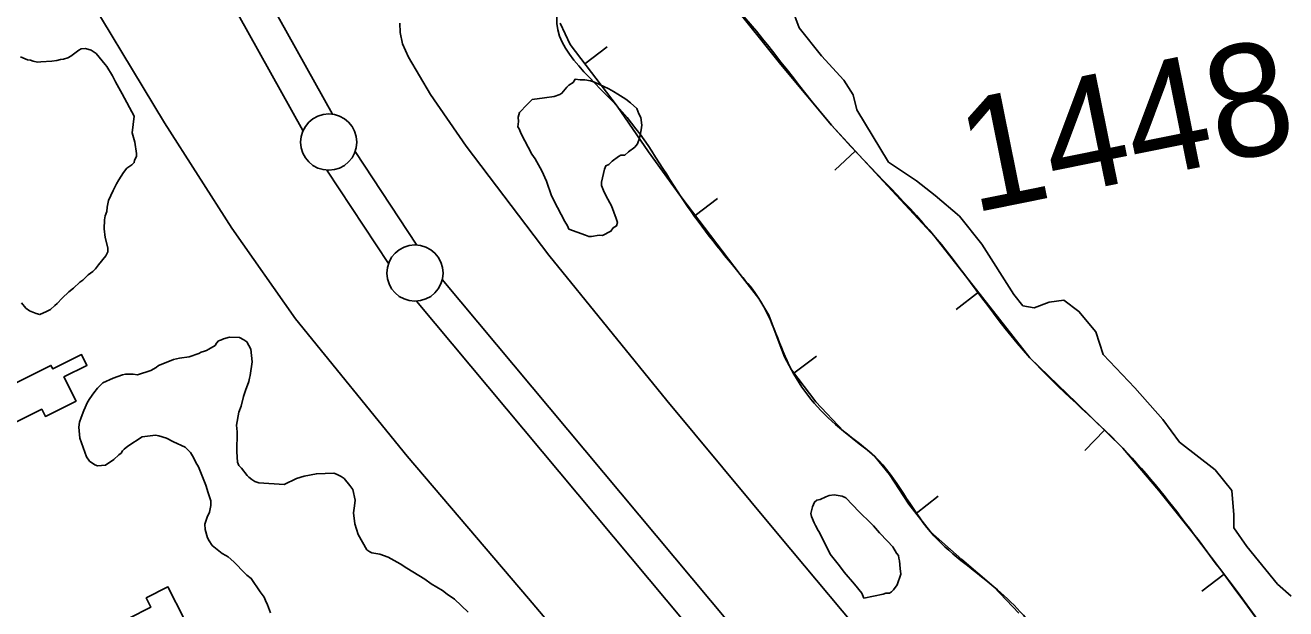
# Model space of a CAD drawing. Extents: x 3187622 to 3225504, y 800805 to 826213.
# Drawn here: x 3198915 to 3200035, y 814343 to 814862 of the extents above; entities that cross this region are included whole.
import ezdxf

# ---------------------------------------------------------------- set-up
doc = ezdxf.new("R2010")
doc.units = 0
for name, color, linetype in [('V-BLDG-OTLN', 7, 'Continuous'), ('V-BORW-LINE', 7, 'Continuous'), ('V-LEVE-TOET', 7, 'Continuous'), ('V-SITE-VEGE', 7, 'Continuous'), ('V-SURV-IDEN', 7, 'Continuous'), ('V-SURV-LINE', 7, 'Continuous')]:
    doc.layers.add(name, color=color, linetype=linetype)

msp = doc.modelspace()

# ---------------------------------------------------------------- linework, layer by layer
at = {"layer": 'V-BLDG-OTLN'}
for points in [[(3198870.5, 814525.8), (3198937.6, 814559.2), (3198939.2, 814556.1), (3198964.8, 814568.8), (3198969.6, 814559.1), (3198949.2, 814549), (3198960, 814527.4), (3198932.7, 814513.8), (3198929.5, 814520.2), (3198884.4, 814497.8)], [(3199019.8, 814307.9), (3199006.5, 814334.2), (3199026.5, 814344.3), (3199022.3, 814352.5), (3199041.6, 814362.3), (3199056.1, 814333.8), (3199036.9, 814324), (3199039.9, 814318.1)]]:
    msp.add_lwpolyline(points, close=True, dxfattribs=at)
at = {"layer": 'V-BORW-LINE'}
for p, q in [((3199412.3, 814827.2), (3199432.1, 814842.4)), ((3199652.8, 814749.8), (3199634.4, 814732.9)), ((3199510.3, 814692.5), (3199530.2, 814707.7)), ((3199762.1, 814624.3), (3199742.4, 814608.9)), ((3199598.1, 814552.4), (3199618.1, 814567.4)), ((3199874.1, 814501.5), (3199856.7, 814483.5)), ((3199706.7, 814427.4), (3199726.4, 814442.8)), ((3199980.6, 814373.6), (3199960.6, 814358.5))]:
    msp.add_line(p, q, dxfattribs=at)
for points in [[(3200029.7, 814306.3), (3199992.1, 814358.3), (3199953.3, 814409.5), (3199922.5, 814448.1), (3199890.4, 814485.6), (3199849.1, 814525.8), (3199807.8, 814566), (3199765.7, 814619.6), (3199723.7, 814673.3), (3199677.5, 814723), (3199631.5, 814772.9), (3199586.3, 814826.8), (3199542.4, 814881.8)], [(3199390.3, 814863.3), (3199399.2, 814844.4), (3199441, 814789.7), (3199468.9, 814749.1), (3199497.5, 814709.3), (3199523.9, 814674.6), (3199550.4, 814640), (3199558.7, 814629.3), (3199567, 814618.6), (3199575.6, 814603.7), (3199584.9, 814579.1), (3199589.7, 814566.8), (3199595.9, 814555.3), (3199617.4, 814526.7), (3199642, 814500.7), (3199656, 814489.5), (3199663.2, 814484.2), (3199669.9, 814478.2), (3199683, 814462.2), (3199700.2, 814435.8), (3199719.4, 814411.2), (3199747.4, 814386.7), (3199775.8, 814362.4), (3199798, 814338.9)]]:
    msp.add_lwpolyline(points, dxfattribs=at)
msp.add_spline([(3199841.7, 814269.4), (3199819, 814314.7), (3199775.8, 814362.4), (3199719.4, 814411.2), (3199669.9, 814478.2), (3199642, 814500.7), (3199595.9, 814555.3), (3199567, 814618.6), (3199550.4, 814640), (3199497.5, 814709.3), (3199441, 814789.7), (3199388.1, 814874.5), (3199393.1, 814887.3), (3199429.6, 814928.4), (3199460.1, 814958.9), (3199483.4, 814982.2), (3199503.5, 814937.2), (3199542.4, 814881.8), (3199631.5, 814772.9), (3199723.7, 814673.3), (3199807.8, 814566), (3199890.4, 814485.6), (3199953.3, 814409.5), (3200029.7, 814306.3)], degree=3, dxfattribs=at)
at = {"layer": 'V-LEVE-TOET'}
for points in [[(3200148.1, 813368.8), (3200039.3, 813496.2), (3199924.8, 813638.2), (3199832.9, 813757), (3199766.5, 813839), (3199730, 813885.5), (3199683.6, 813944.6), (3199630.1, 814019.4), (3199594.2, 814071.3), (3199539.6, 814138.5), (3199455.9, 814240.7), (3199362.2, 814351.8), (3199254.3, 814478.5), (3199155, 814600.7), (3199098.4, 814681.1), (3199038.5, 814774.7), (3198954.2, 814915.1)], [(3200414.8, 813417.6), (3200326.2, 813523.2), (3200233.5, 813630.6), (3200141.8, 813737.2), (3200050.5, 813849.5), (3199977.5, 813933.3), (3199880.1, 814055.9), (3199818.1, 814136.9), (3199768.7, 814193.4), (3199674.5, 814301.1), (3199584.6, 814408.4), (3199485, 814527.9), (3199380.3, 814657.3), (3199306.7, 814754.1), (3199275.1, 814799.9), (3199255.5, 814833.3), (3199250.2, 814845.1), (3199247.9, 814855), (3199247.7, 814863.3)]]:
    msp.add_lwpolyline(points, dxfattribs=at)
at = {"layer": 'V-SITE-VEGE'}
for points in [[(3199596, 814877.6), (3199602.6, 814859.4), (3199622.5, 814834.5), (3199642.4, 814812.9), (3199650.7, 814799.7), (3199654, 814786.4), (3199682.2, 814739.9), (3199707.1, 814723.3), (3199723.7, 814710.1), (3199745.3, 814691.8), (3199765.2, 814666.9), (3199793.4, 814622.1), (3199801.6, 814612.2), (3199811.6, 814610.5), (3199824.9, 814615.5), (3199838.1, 814617.2), (3199851.4, 814607.2), (3199866.3, 814588.9), (3199873, 814569), (3199901.1, 814539.2), (3199926, 814511), (3199940.9, 814491), (3199972.5, 814466.2), (3199987.4, 814447.9), (3199989, 814426.3), (3199989, 814414.7), (3200000.7, 814398.1), (3200028, 814364.6), (3200040.1, 814354)], [(3198955.3, 814834.1), (3198962.4, 814839.5), (3198964.4, 814840.6), (3198968.4, 814840.9), (3198973.4, 814839.3), (3198977.7, 814836.4), (3198985.8, 814826.8)], [(3198910.5, 814833.4), (3198916.7, 814830.9), (3198919.4, 814830.5), (3198921.8, 814829.7), (3198925.7, 814828.8), (3198928.5, 814829.1), (3198938.3, 814829.7), (3198943, 814830.4), (3198946.2, 814831.1), (3198948.9, 814831.5), (3198952.5, 814832.6), (3198955.3, 814834.1)], [(3198985.8, 814826.8), (3198987.3, 814824.9), (3198992.2, 814816.5), (3198994.9, 814811.3), (3199001, 814800.6), (3199011.6, 814780.8), (3199009.7, 814765.9), (3199012.3, 814757.6), (3199013.7, 814747.7), (3199013.7, 814745), (3199012, 814741.5), (3199011.6, 814739.5), (3199009.6, 814737.6), (3199005.2, 814734.5), (3199002, 814730.7), (3198997.9, 814724.1), (3198995.9, 814720.6), (3198993, 814714.7), (3198988.9, 814705.8), (3198987.6, 814699.9), (3198987.2, 814696), (3198985.9, 814692.1), (3198985.1, 814688.6), (3198984.9, 814680.7), (3198985.9, 814672.8), (3198988.1, 814663.7), (3198988.1, 814660.2), (3198986.4, 814656.7), (3198980, 814648.6), (3198977.2, 814645.1), (3198974.8, 814642.8), (3198970.8, 814639.7), (3198966, 814635.1), (3198963.2, 814633.2), (3198957.6, 814627.8), (3198953.6, 814624.7), (3198947.6, 814619), (3198943.2, 814614.3), (3198941.2, 814612.4), (3198937.2, 814608.9), (3198933.6, 814607), (3198927.6, 814604.4), (3198924.5, 814605.3), (3198918.7, 814607.7), (3198915.2, 814610.2), (3198911.3, 814614.9)], [(3199078.2, 814403.1), (3199076.7, 814405.9), (3199074.8, 814413.4), (3199074.5, 814418.1), (3199076.6, 814424.3), (3199078.7, 814428.6), (3199079.6, 814434.5), (3199079.6, 814438.8), (3199077.4, 814445.9), (3199075.2, 814452.6), (3199068.8, 814468.9), (3199066.5, 814472.9), (3199064.3, 814477.2), (3199061.6, 814481.6), (3199057, 814486.4), (3199046.5, 814491.3), (3199040.3, 814494.6), (3199033.6, 814496.7), (3199030.5, 814497.1), (3199018.7, 814495.8), (3199005.9, 814487.4), (3199002.7, 814484.7), (3199001.1, 814483.2), (3198999.9, 814481.2), (3198997.9, 814479.7), (3198993.5, 814475.4), (3198986, 814470.5), (3198978.9, 814469.8), (3198976.5, 814470.7), (3198971.9, 814473.9), (3198969.2, 814477.9), (3198963.2, 814494.5), (3198962.3, 814504.3), (3198963.1, 814508.6), (3198964.4, 814512.9), (3198966.9, 814519.2), (3198970.1, 814526.6), (3198972.2, 814529.7), (3198975.8, 814534.7), (3198979, 814539), (3198983.8, 814543.6), (3198993, 814547.7), (3199001.3, 814550.7), (3199004, 814551.5), (3199010.7, 814551.3), (3199014.6, 814550.9), (3199026.5, 814554.6), (3199031.2, 814557.2), (3199033.2, 814559.2), (3199041.6, 814562.5), (3199046.7, 814564.4), (3199051.8, 814565.5), (3199060.5, 814566.9), (3199069.2, 814569.8), (3199071.2, 814571), (3199074, 814571.7), (3199075.9, 814572.5), (3199077.9, 814573.6), (3199083.5, 814577), (3199084.7, 814579), (3199086.7, 814580.9), (3199089.1, 814582), (3199091.1, 814582.8), (3199096.2, 814584.3), (3199105.2, 814584.1), (3199109.1, 814582), (3199111.8, 814580), (3199115.3, 814573.7), (3199116.6, 814562.3), (3199114.8, 814550.1), (3199114, 814547.8), (3199113.5, 814545), (3199110.6, 814536.8), (3199108.9, 814531.4), (3199106.8, 814522.8), (3199104.7, 814517.7), (3199102.6, 814506), (3199103.2, 814500), (3199102.9, 814482.4), (3199103.5, 814473.3), (3199104.6, 814470.2), (3199106.9, 814467.8), (3199111.9, 814461.4), (3199113.4, 814459.8), (3199116.2, 814457.8), (3199118.9, 814456.1), (3199122.4, 814454.9), (3199144.8, 814453.3)], [(3199144.8, 814453.3), (3199155.9, 814458.6), (3199162.6, 814460.8), (3199173.6, 814462.9), (3199189, 814463.4), (3199191.3, 814462.6), (3199195.6, 814460.5), (3199198.3, 814458.5), (3199203.3, 814452.5), (3199206, 814448.9), (3199208.1, 814439.5), (3199207.3, 814434.4), (3199206.7, 814428.1), (3199207.7, 814418.3), (3199210.7, 814408.8), (3199218.3, 814395.3), (3199221, 814393.3), (3199222.9, 814392.4), (3199230, 814391.5), (3199237.4, 814388.6), (3199247.9, 814382.9), (3199254.1, 814378.9), (3199270, 814369.1), (3199275.5, 814365.1), (3199285.6, 814359), (3199289.8, 814355.8), (3199296.4, 814351.3), (3199308.4, 814339.7)], [(3199132.7, 814339.2), (3199130.1, 814346.3), (3199128.2, 814350.3), (3199127.1, 814353), (3199123.7, 814357.8), (3199115.6, 814369.8), (3199111.8, 814372.6), (3199110.2, 814374.2), (3199100.2, 814384.6), (3199095.2, 814389), (3199093.2, 814390.2), (3199089.7, 814391.9), (3199080.8, 814399.1), (3199078.2, 814403.1)]]:
    msp.add_lwpolyline(points, dxfattribs=at)
for points in [[(3199398.1, 814680.3), (3199396.9, 814683.4), (3199394.5, 814687.1), (3199388, 814699.5), (3199382.7, 814710), (3199378, 814723), (3199373.9, 814732.2), (3199368, 814742.8), (3199365, 814747.1), (3199355.6, 814765.1), (3199353.8, 814769.4), (3199352.6, 814771.3), (3199353.3, 814776.1), (3199352.8, 814779.8), (3199354.1, 814784.1), (3199356, 814785.9), (3199359.1, 814789.5), (3199365.4, 814795.5), (3199376.4, 814797.2), (3199385, 814798.2), (3199389.9, 814800), (3199391.8, 814801.1), (3199396.2, 814806.6), (3199398.1, 814808.4), (3199401.8, 814810.8), (3199403.7, 814813.8), (3199408, 814813.1), (3199412.3, 814813), (3199417.1, 814812.3), (3199420.8, 814811), (3199433.6, 814805.2), (3199437.8, 814802.7), (3199441.4, 814800.2), (3199448.7, 814795.8), (3199452.9, 814792.6), (3199458.3, 814787.6), (3199460.1, 814782.7), (3199461.9, 814779.6), (3199463, 814772.8), (3199462.3, 814768.5), (3199460.9, 814761.2), (3199459, 814756.3), (3199456.5, 814753.3), (3199450.9, 814749.1), (3199447.7, 814746.1), (3199444.1, 814746.2), (3199442.2, 814745), (3199436.6, 814740.8), (3199433.5, 814737.8), (3199431, 814736.7), (3199429.7, 814733.6), (3199427, 814722), (3199427, 814719), (3199428.7, 814714.6), (3199431.1, 814709.7), (3199435.8, 814701), (3199439.9, 814689.9), (3199441.1, 814686.2), (3199440.4, 814683.2), (3199437.3, 814681.4), (3199435.4, 814678.4), (3199428, 814674.8), (3199424.9, 814674.9), (3199418.2, 814673.8), (3199415.7, 814673.8), (3199412.7, 814675.1)], [(3199660.1, 814352.3), (3199658.4, 814356.6), (3199651.8, 814364.7), (3199642.8, 814375.3), (3199638.6, 814380.9), (3199630.2, 814391.5), (3199620.8, 814410.7), (3199619.6, 814412.5), (3199617.2, 814416.9), (3199616.1, 814419.3), (3199613.7, 814424.9), (3199613.2, 814427.4), (3199614.5, 814433.5), (3199616.4, 814437.7), (3199618.3, 814439.5), (3199621.4, 814440.1), (3199626.3, 814442.4), (3199629.4, 814443.6), (3199633.7, 814444.1), (3199641, 814442.8), (3199644.1, 814441.5), (3199656.1, 814429), (3199666.3, 814419), (3199668.7, 814416.5), (3199674.1, 814410.3), (3199681.3, 814402.8), (3199686.1, 814397.8), (3199689.1, 814392.2), (3199690.9, 814390.3), (3199691.4, 814387.9), (3199692, 814385.4), (3199692.5, 814378.7), (3199693, 814373.7), (3199689.8, 814364), (3199686.6, 814359.8), (3199684.7, 814358), (3199682.9, 814356.8), (3199679.8, 814356.8), (3199677.3, 814355.7)]]:
    msp.add_lwpolyline(points, close=True, dxfattribs=at)
at = {"layer": 'V-SURV-LINE'}
for points in [[(3199005.2, 815110.5), (3199187.9, 814782.5)], [(3199161.6, 814767.9), (3198979, 815095.9)], [(3199208, 814749.3), (3199262.8, 814666.2)], [(3199237.7, 814649.7), (3199182.9, 814732.8)], [(3199285.5, 814635.6), (3200366.4, 813342.3)], [(3200343.4, 813323.1), (3199262.5, 814616.3)]]:
    msp.add_lwpolyline(points, dxfattribs=at)
for centre in [(3199184.5, 814757.7), (3199261.2, 814641.3)]:
    msp.add_circle(centre, 25, dxfattribs=at)

# ---------------------------------------------------------------- texts
at = {"layer": 'V-SURV-IDEN'}
msp.add_text('1448+09.0', height=100, rotation=11.4356, dxfattribs=at).set_placement((3199756.7, 814694.5))

doc.saveas('drawing.dxf')
